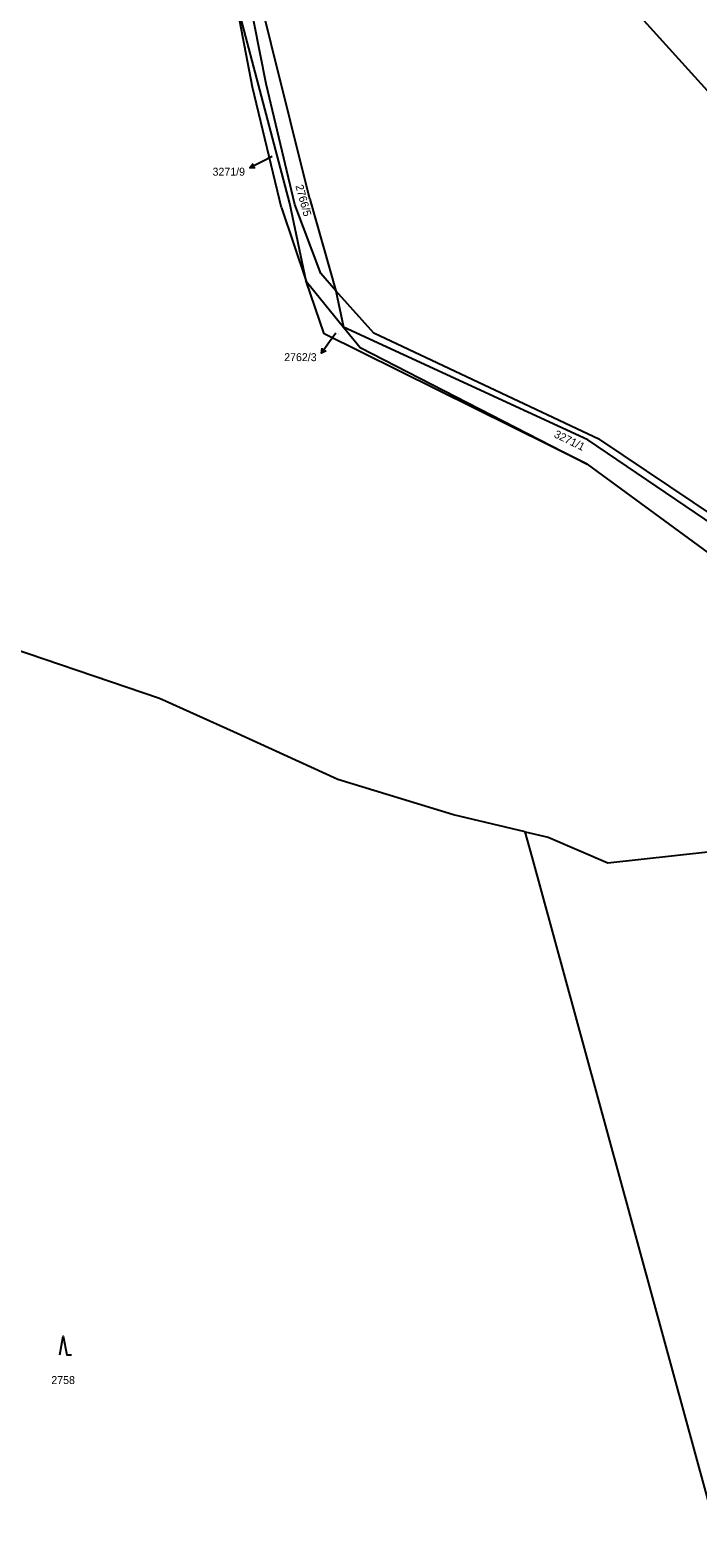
# Model space of a CAD drawing. Extents: x -736345 to -729997, y -1130177 to -1122501.
# Drawn here: x -735353.8 to -735210.8, y -1124271.3 to -1123948.4 of the extents above; entities that cross this region are included whole.
import ezdxf

# ---------------------------------------------------------------- set-up
doc = ezdxf.new("R2010")
doc.units = 0
for name, color, linetype in [('Vrstva 1', 7, 'Continuous'), ('Vrstva 16', 7, 'Continuous'), ('Vrstva 18', 7, 'Continuous'), ('Vrstva 25', 7, 'Continuous')]:
    doc.layers.add(name, color=color, linetype=linetype)

msp = doc.modelspace()

# ---------------------------------------------------------------- linework, layer by layer
at = {"layer": 'Vrstva 1'}
for points in [[(-735202.63, -1123968.17), (-735235.31, -1123932.03)], [(-735293.93, -1123984.58), (-735306.36, -1123934.62)], [(-735306.2, -1123960.61), (-735309.96, -1123940.86)], [(-735298.2, -1123985.54), (-735309.96, -1123940.86)], [(-735303.28, -1123959.89), (-735307.12, -1123940.33)], [(-735300.01, -1123986.45), (-735306.2, -1123960.61)], [(-735297.1, -1123985.75), (-735303.28, -1123959.89)], [(-735300.01, -1123986.45), (-735294.72, -1124002.16)], [(-735294.72, -1124002.16), (-735298.2, -1123985.54)], [(-735291.56, -1124000.56), (-735297.1, -1123985.75)], [(-735293.93, -1123984.58), (-735288.32, -1124004.21)], [(-735294.72, -1124002.16), (-735286.71, -1124011.99)], [(-735290.87, -1124013.48), (-735294.72, -1124002.16)], [(-735288.32, -1124004.21), (-735291.56, -1124000.56)], [(-735288.32, -1124004.21), (-735286.71, -1124011.99)], [(-735280.23, -1124013.32), (-735288.32, -1124004.21)], [(-735234.39, -1124036.12), (-735286.71, -1124011.99)], [(-735286.71, -1124011.99), (-735283.11, -1124016.4)], [(-735234.51, -1124041.35), (-735290.87, -1124013.48)], [(-735283.11, -1124016.4), (-735234.51, -1124041.35)], [(-735231.92, -1124036.05), (-735280.23, -1124013.32)], [(-735194.66, -1124063.02), (-735234.39, -1124036.12)], [(-735231.92, -1124036.05), (-735177.12, -1124072.8)], [(-735234.51, -1124041.35), (-735183.79, -1124078.53)], [(-735326.1, -1124091.53), (-735357.83, -1124080.72)], [(-735310.25, -1124098.65), (-735326.1, -1124091.53)], [(-735287.95, -1124108.86), (-735310.25, -1124098.65)], [(-735263.16, -1124116.47), (-735287.95, -1124108.86)], [(-735247.81, -1124120.05), (-735263.16, -1124116.47)], [(-735246.33, -1124125.45), (-735247.81, -1124120.05)], [(-735247.81, -1124120.05), (-735242.85, -1124121.2)], [(-735242.85, -1124121.2), (-735230.07, -1124126.71)], [(-735171.71, -1124398.15), (-735246.33, -1124125.45)], [(-735230.07, -1124126.71), (-735200.92, -1124123.49)]]:
    msp.add_lwpolyline(points, dxfattribs=at)
at = {"layer": 'Vrstva 16'}
for points in [[(-735301.99, -1123975.49), (-735304.08, -1123976.54)], [(-735288.39, -1124013.28), (-735289.69, -1124015.14)]]:
    msp.add_lwpolyline(points, dxfattribs=at)
at = {"layer": 'Vrstva 25'}
for points in [[(-735304.08, -1123976.54), (-735306.762, -1123977.883)], [(-735305.644, -1123977.882), (-735306.762, -1123977.883), (-735306.092, -1123976.988)], [(-735289.69, -1124015.14), (-735291.419, -1124017.591)], [(-735290.434, -1124017.062), (-735291.419, -1124017.591), (-735291.251, -1124016.486)], [(-735347.48, -1124232.09), (-735346.73, -1124228.09), (-735345.98, -1124232.09), (-735344.98, -1124232.09)]]:
    msp.add_lwpolyline(points, dxfattribs=at)

# ---------------------------------------------------------------- texts
at = {"layer": 'Vrstva 16'}
for s, p in [('3271/9', (-735314.757, -1123979.58)), ('2762/3', (-735299.417, -1124019.29))]:
    msp.add_text(s, height=1.7, dxfattribs=at).set_placement(p)
at = {"layer": 'Vrstva 18'}
for s, height, p in [('3271/9', 0.1, (-735301.79, -1123975.29)), ('2758', 1.7, (-735349.29, -1124238.34))]:
    msp.add_text(s, height=height, dxfattribs=at).set_placement(p)
for s, height, rotation, p in [('2766/5', 1.7, 285.40227, (-735297.025, -1123981.749)), ('2762/3', 0.1, 318.30253, (-735288.108, -1124013.264)), ('3271/1', 1.7, 334.00266, (-735241.783, -1124035.498))]:
    msp.add_text(s, height=height, rotation=rotation, dxfattribs=at).set_placement(p)

doc.saveas('drawing.dxf')
